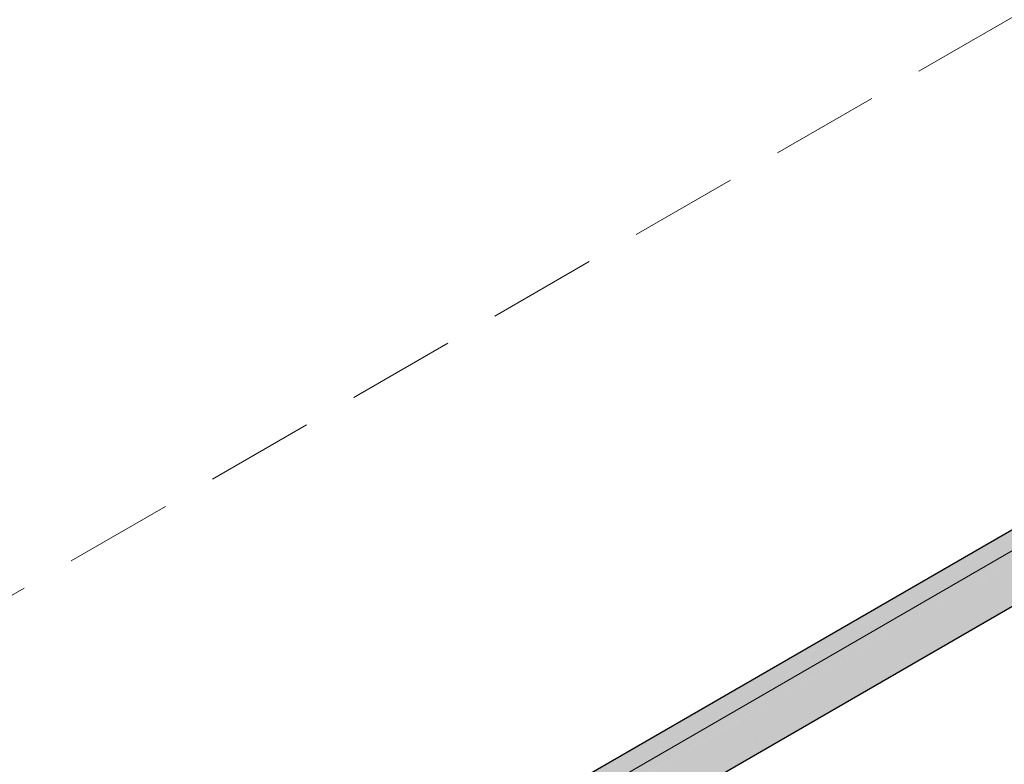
# Model space of a CAD drawing. Header units: millimetres. Extents: x 2 to 902, y -447 to 199.
# Tile 357 of 656: x 72.7 to 74.51, y 92.02 to 93.39. Entities that reach past the tile are written whole.
import ezdxf

# ---------------------------------------------------------------- set-up
doc = ezdxf.new("R2010")
doc.units = ezdxf.units.MM
doc.header["$MEASUREMENT"] = 0
doc.linetypes.add('JIS_02_2.0', pattern=[0.3, 0.2, -0.1])
for name, color, linetype, lineweight in [('AF-Condutos', 4, 'Continuous', 25), ('DI-Área do detalhe', 7, 'JIS_02_2.0', 9), ('IFC-Parede-Contorno', 42, 'Continuous', 5)]:
    doc.layers.add(name, color=color, linetype=linetype, lineweight=lineweight)

msp = doc.modelspace()

# ---------------------------------------------------------------- hatches: boundary and pattern name
at = {"layer": 'AF-Condutos', "linetype": 'Continuous'}
for points in [[(76.4051, 93.5287), (73.6944, 91.9635), (76.4051, 93.5285), (73.6942, 91.9633), (73.6943, 91.9632), (73.7069, 91.9499), (76.4072, 93.5095), (73.683, 91.9361), (76.4099, 93.4839), (76.4072, 93.5089), (76.4099, 93.4839), (73.6994, 91.9181), (76.4129, 93.4564), (76.41, 93.4831), (76.4129, 93.4564), (76.5144, 93.514), (76.5024, 93.5364), (76.4859, 93.5543), (76.4679, 93.5647), (76.4515, 93.5658), (76.4041, 93.5384), (73.6864, 91.9693), (73.6865, 91.9693)], [(73.6878, 91.97), (73.6865, 91.9693), (73.6933, 91.9643), (73.6942, 91.9633), (73.6944, 91.9635), (76.4051, 93.5287)], [(76.52, 93.491), (76.5144, 93.514), (73.7115, 91.8957)], [(73.7226, 91.9312), (73.7214, 91.9305), (73.7267, 91.9228), (73.7336, 91.9084), (73.7356, 91.9096), (76.5144, 93.514)], [(76.465, 93.4333), (76.5091, 93.4586), (76.5181, 93.4714), (76.52, 93.491), (76.4452, 93.4478), (76.2426, 93.3308), (73.7171, 91.8727), (76.3062, 93.3505), (76.459, 93.4377), (76.3062, 93.3505), (76.31, 93.3516), (76.3114, 93.3521), (76.4593, 93.4375), (76.3114, 93.3521), (76.31, 93.3516), (76.3062, 93.3505), (73.7152, 91.8531), (76.338, 93.3603)], [(73.7434, 91.8879), (76.52, 93.491), (73.7352, 91.9092), (73.7336, 91.9083), (73.7342, 91.9071), (73.7385, 91.8981), (73.7418, 91.887)], [(73.7079, 91.9502), (73.7071, 91.9497), (73.7112, 91.9453), (73.7212, 91.9307), (73.7237, 91.9322), (76.4099, 93.4839)], [(76.5091, 93.4586), (76.338, 93.3603), (73.7062, 91.8403), (76.3397, 93.3608)], [(76.338, 93.3603), (73.7462, 91.871), (73.7469, 91.8639)], [(73.7465, 91.8712), (76.3062, 93.3505), (73.7443, 91.8883), (73.7419, 91.8869), (73.7422, 91.8857), (73.7423, 91.8854), (73.7459, 91.8731), (73.7462, 91.871)]]:
    msp.add_hatch(color=151, dxfattribs=at).paths.add_polyline_path(points)

# ---------------------------------------------------------------- linework, layer by layer
at = {"layer": 'AF-Condutos'}
for p, q in [((76.4041, 93.5384), (73.6864, 91.9693)), ((73.7062, 91.8403), (76.3397, 93.3608))]:
    msp.add_line(p, q, dxfattribs=at)
at = {"layer": 'DI-Área do detalhe', "color": 7}
msp.add_lwpolyline([(63.9615, 87.2967), (79.4324, 96.2288), (87.8119, 91.391), (72.3409, 82.4588), (63.9615, 87.2967)], dxfattribs=at)
at = {"layer": 'IFC-Parede-Contorno', "color": 7, "lineweight": 5}
msp.add_line((64.8109, 86.8062), (80.2819, 95.7384), dxfattribs=at)

doc.saveas('drawing.dxf')
